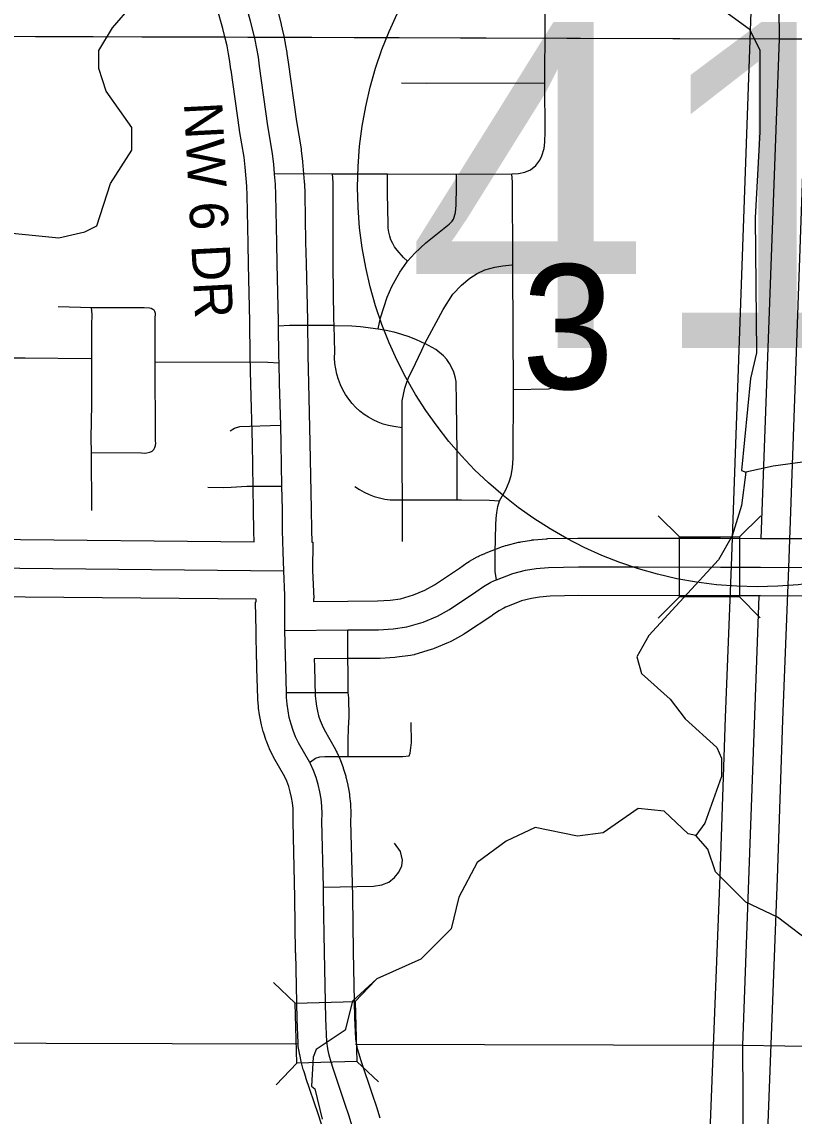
# Model space of a CAD drawing. Extents: x -1403959 to 81668, y -1400582 to 11018.
# Drawn here: x 7115.8 to 7193.8, y 8808.1 to 8918.5 of the extents above; entities that cross this region are included whole.
import ezdxf

# ---------------------------------------------------------------- set-up
doc = ezdxf.new("R2010")
doc.units = 0
for name, color, linetype in [('tdCiCityDivCarto', 7, 'Continuous'), ('tdCiCoBndryTxt', 7, 'Continuous'), ('tdCiSecText', 7, 'Continuous'), ('tdCiSectLine', 7, 'Continuous'), ('tdCiUABTitleFrame', 7, 'Continuous'), ('tdCoCityStreetMajor', 7, 'Continuous'), ('tdCoClipBndry', 7, 'Continuous'), ('tdCoDivCarto', 7, 'Continuous'), ('tdCoSectLinePart', 7, 'Continuous'), ('tdCoSectNmbr', 7, 'Continuous'), ('tdCoSurfAsphalt', 7, 'Continuous'), ('tdCoSurfBitum', 7, 'Continuous'), ('tdCoTwpNameTxt', 7, 'Continuous')]:
    doc.layers.add(name, color=color, linetype=linetype)

msp = doc.modelspace()

# ---------------------------------------------------------------- linework, layer by layer
at = {"layer": 'tdCiCityDivCarto'}
for points in [[(7168.63, 8918.23), (7168.67, 8921.05), (7168.72, 8931.56), (7168.72, 8931.99)], [(7168.61, 8912.3), (7168.63, 8918.23)], [(7165.26, 8903.11), (7165.96, 8903.15), (7166.59, 8903.29), (7167.14, 8903.54), (7167.71, 8903.96), (7168.09, 8904.49), (7168.29, 8904.94), (7168.53, 8905.68), (7168.59, 8906.32), (7168.63, 8907.38), (7168.61, 8912.18), (7168.61, 8912.3)], [(7141.33, 8903.16), (7147.18, 8903.11)], [(7147.33, 8887.84), (7147.32, 8888.5), (7147.24, 8893.9), (7147.26, 8902.24), (7147.18, 8903.11)], [(7147.18, 8903.11), (7152.56, 8903.11), (7152.74, 8903.11), (7159.7, 8903.1), (7165.26, 8903.11)], [(7151.79, 8887.49), (7152.03, 8888.61), (7152.71, 8890.68), (7153.17, 8891.75), (7153.49, 8892.38), (7153.98, 8893.22), (7154.67, 8894.21), (7154.76, 8894.31), (7155.47, 8895.11), (7156.59, 8896.17), (7158.94, 8898.05), (7159.25, 8898.35), (7159.37, 8898.55), (7159.45, 8898.75), (7159.59, 8899.22), (7159.65, 8899.95), (7159.69, 8901.82), (7159.7, 8903.1)], [(7154.76, 8894.31), (7154.35, 8894.67), (7153.69, 8895.43), (7153.45, 8895.75), (7153.25, 8896.1), (7153.08, 8896.46), (7152.95, 8896.84), (7152.86, 8897.23), (7152.8, 8897.63), (7152.79, 8898.04), (7152.72, 8901.18), (7152.74, 8903.11)], [(7165.36, 8893.95), (7165.34, 8902.3), (7165.26, 8903.11)], [(7156.49, 8886.01), (7158.33, 8889.44), (7159.32, 8890.98), (7160.19, 8891.9), (7161.03, 8892.6), (7161.79, 8893.08), (7162.56, 8893.43), (7163.57, 8893.72), (7164.38, 8893.83), (7165.28, 8893.94), (7165.36, 8893.95)], [(7163.73, 8862.17), (7163.59, 8862.99), (7163.59, 8864.94), (7163.66, 8867.71), (7163.69, 8868.34), (7163.76, 8868.96), (7163.87, 8869.58), (7164.04, 8870.14), (7164.67, 8871.24), (7165.02, 8872.04), (7165.19, 8872.7), (7165.35, 8873.48), (7165.42, 8874.44), (7165.44, 8881.38), (7165.36, 8893.43), (7165.36, 8893.95)], [(7119.5, 8889.75), (7122.87, 8889.63)], [(7122.87, 8889.63), (7128.16, 8889.63), (7128.73, 8889.62), (7128.89, 8889.57), (7129.04, 8889.48), (7129.09, 8889.43)], [(7122.9, 8884.49), (7122.91, 8887.87), (7122.93, 8888.92), (7122.87, 8889.63)], [(7129.05, 8875.21), (7129.14, 8875.32), (7129.25, 8875.51), (7129.31, 8875.72), (7129.34, 8875.94), (7129.32, 8876.16), (7129.32, 8877.63), (7129.28, 8883.02), (7129.29, 8884.15), (7129.3, 8888.71), (7129.33, 8888.88), (7129.31, 8889.05), (7129.26, 8889.22), (7129.17, 8889.36), (7129.12, 8889.41)], [(7141.74, 8887.79), (7142.85, 8887.86), (7147.23, 8887.85), (7147.33, 8887.84), (7149.13, 8887.79), (7149.99, 8887.72), (7151.79, 8887.49), (7151.79, 8887.49)], [(7154.21, 8877.49), (7153.35, 8877.62), (7152.82, 8877.73), (7152.29, 8877.88), (7151.78, 8878.07), (7151.29, 8878.3), (7150.82, 8878.56), (7150.36, 8878.86), (7149.93, 8879.19), (7149.53, 8879.55), (7149.15, 8879.95), (7148.81, 8880.39), (7148.5, 8880.85), (7148.22, 8881.34), (7147.99, 8881.85), (7147.79, 8882.37), (7147.63, 8882.9), (7147.51, 8883.45), (7147.43, 8884), (7147.39, 8884.56), (7147.4, 8885.12), (7147.33, 8887.84)], [(7151.79, 8887.49), (7152.58, 8887.36), (7153.36, 8887.18), (7154.13, 8886.96), (7154.89, 8886.7), (7155.63, 8886.4), (7156.49, 8886.01)], [(7154.21, 8877.49), (7154.21, 8877.49), (7154.21, 8878.48), (7154.22, 8880.22), (7154.33, 8880.86), (7154.48, 8881.49), (7154.68, 8882.11), (7154.92, 8882.71), (7155.21, 8883.3), (7156.2, 8885.34), (7156.49, 8886.01)], [(7159.74, 8870.24), (7159.74, 8871.7), (7159.74, 8874.96), (7159.7, 8880.08), (7159.66, 8882.16), (7159.56, 8882.64), (7159.41, 8883.1), (7159.21, 8883.55), (7158.98, 8883.99), (7158.71, 8884.39), (7158.39, 8884.77), (7157.6, 8885.39), (7156.49, 8886.01)], [(7097.25, 8884.53), (7103.35, 8884.55), (7105.56, 8884.56), (7116.18, 8884.56), (7122.81, 8884.49), (7122.9, 8884.49)], [(7122.88, 8869.15), (7122.85, 8875.01), (7122.84, 8876.47), (7122.9, 8879.85), (7122.9, 8881.89), (7122.9, 8884.49)], [(7129.29, 8884.15), (7140.66, 8884.12), (7141.77, 8884.06)], [(7136.86, 8877.19), (7137.29, 8877.47), (7137.82, 8877.62), (7141.89, 8877.78), (7141.95, 8877.78)], [(7154.23, 8870.23), (7154.21, 8873.64), (7154.21, 8877.49)], [(7122.85, 8875.01), (7127.91, 8874.98), (7128.18, 8874.96), (7128.46, 8874.98), (7128.74, 8875.04), (7129, 8875.14), (7129.05, 8875.21)], [(7129.05, 8875.21), (7129.05, 8875.21)], [(7134.6, 8871.53), (7136.23, 8871.48), (7136.96, 8871.52), (7138.52, 8871.62), (7141.99, 8871.62), (7142.08, 8871.62)], [(7149.43, 8871.57), (7149.89, 8871.27), (7150.37, 8871), (7150.87, 8870.77), (7151.39, 8870.58), (7151.92, 8870.43), (7152.45, 8870.31), (7153, 8870.25), (7153.55, 8870.22), (7154.23, 8870.23), (7155.08, 8870.24), (7159.74, 8870.24), (7160.21, 8870.24), (7163.02, 8870.2), (7164.04, 8870.14)], [(7154.23, 8866.03), (7154.25, 8868.41), (7154.23, 8870.23)], [(7148.75, 8844.33), (7148.76, 8845.98), (7148.8, 8847.2), (7148.87, 8848.35), (7148.83, 8850.27), (7148.75, 8850.79), (7148.73, 8856.2), (7148.74, 8857.12)], [(7142.53, 8850.79), (7148.75, 8850.79)], [(7153.54, 8844.33), (7154.28, 8844.35), (7154.91, 8844.4), (7155.03, 8844.67), (7155.16, 8845.74), (7155.12, 8847.76)], [(7144.88, 8843.74), (7144.96, 8843.8), (7145.47, 8844.17), (7145.9, 8844.31), (7146.41, 8844.33), (7148.67, 8844.33), (7148.75, 8844.33), (7153.42, 8844.33), (7153.54, 8844.33)]]:
    msp.add_lwpolyline(points, dxfattribs=at)
at = {"layer": 'tdCiCoBndryTxt'}
for points in [[(7139.18, 8917.5), (7138.92, 8918.54), (7138.33, 8920.6)], [(7142.08, 8871.62), (7142, 8875.93), (7141.95, 8877.78), (7141.84, 8881.96), (7141.8, 8884.06), (7141.78, 8884.74), (7141.74, 8887.79), (7141.74, 8888.27), (7141.61, 8894.03), (7141.57, 8896.16), (7141.46, 8901.02), (7141.44, 8902.07), (7141.34, 8903.09), (7141.33, 8903.16), (7141.25, 8904.08), (7141.13, 8905.18), (7140.67, 8907.97), (7139.81, 8914), (7139.7, 8914.88), (7139.55, 8915.76), (7139.38, 8916.63), (7139.18, 8917.5)], [(7142.27, 8863.08), (7142.2, 8864.98), (7142.15, 8867.15), (7142.13, 8869.26), (7142.08, 8871.62)], [(7112.28, 8863.36), (7142.24, 8863.08)], [(7163.73, 8862.17), (7165.39, 8862.82), (7166.66, 8863.13), (7167.72, 8863.31), (7168.98, 8863.42), (7171.99, 8863.48), (7178.04, 8863.47)], [(7178.04, 8863.47), (7186.33, 8863.46)], [(7186.33, 8863.46), (7187, 8863.46), (7187.01, 8863.46), (7190.37, 8863.45), (7195.7, 8863.42)], [(7142.24, 8863.08), (7142.27, 8863.08)], [(7142.38, 8857.06), (7142.38, 8857.06), (7142.36, 8858.44), (7142.37, 8860.58), (7142.27, 8863.08), (7142.27, 8863.08)], [(7148.74, 8857.12), (7151.82, 8857.13), (7153.29, 8857.23), (7154.67, 8857.42), (7156.33, 8857.91), (7157.77, 8858.51), (7158.98, 8859.19), (7161.64, 8860.96), (7162.41, 8861.51), (7163.17, 8861.92), (7163.47, 8862.06), (7163.7, 8862.16)], [(7163.7, 8862.16), (7163.73, 8862.17)], [(7142.38, 8857.06), (7148.74, 8857.12)], [(7144.88, 8843.75), (7143.75, 8845.72), (7143.46, 8846.34), (7143.21, 8846.97), (7143, 8847.62), (7142.82, 8848.28), (7142.69, 8848.95), (7142.6, 8849.62), (7142.54, 8850.3), (7142.53, 8850.79), (7142.46, 8853.31), (7142.38, 8857.06)], [(7146.72, 8814.84), (7146.71, 8814.88), (7146.6, 8815.56), (7146.51, 8817.91), (7146.37, 8824.59), (7146.28, 8830.18), (7146.26, 8831.16), (7146.11, 8837.83), (7146.12, 8838.57), (7146.1, 8839.32), (7146.02, 8840.06), (7145.9, 8840.79), (7145.73, 8841.51), (7145.52, 8842.23), (7145.26, 8842.93), (7144.96, 8843.61), (7144.88, 8843.74), (7144.88, 8843.75)], [(7151.66, 8784.45), (7151.45, 8789.53), (7151.24, 8793.43), (7151.12, 8794.92), (7150.89, 8796.96), (7149.93, 8803.66), (7149.72, 8804.8), (7149.47, 8805.92), (7149.17, 8807.04), (7148.84, 8808.15), (7148.46, 8809.24), (7147.24, 8812.86), (7147.03, 8813.52), (7146.85, 8814.2), (7146.72, 8814.84)]]:
    msp.add_lwpolyline(points, dxfattribs=at)
at = {"layer": 'tdCiSecText'}
for points in [[(7180.05, 8868.63), (7182.19, 8866.49), (7188.24, 8866.49)], [(7190.38, 8868.62), (7188.24, 8866.49), (7188.23, 8860.44)], [(7180.04, 8858.3), (7182.18, 8860.44), (7182.19, 8866.49)], [(7190.32, 8858.34), (7188.23, 8860.44), (7182.18, 8860.44)], [(7141.22, 8821.54), (7143.41, 8819.46), (7149.46, 8819.63)], [(7151.5, 8821.79), (7149.46, 8819.63), (7149.63, 8813.58)], [(7141.5, 8811.22), (7143.58, 8813.42), (7143.41, 8819.46)], [(7151.83, 8811.51), (7149.63, 8813.58), (7143.58, 8813.42)]]:
    msp.add_lwpolyline(points, dxfattribs=at)
at = {"layer": 'tdCiSectLine'}
for points in [[(7139.28, 8866.01), (7139.25, 8867.09), (7139.25, 8867.11), (7139.22, 8869.22), (7139.1, 8875.87), (7138.94, 8881.88), (7138.94, 8881.9), (7138.88, 8884.68), (7138.88, 8884.71), (7138.84, 8888.22), (7138.71, 8893.97), (7138.71, 8893.97), (7138.66, 8896.1), (7138.56, 8900.95), (7138.54, 8901.89), (7138.36, 8903.79), (7138.26, 8904.8), (7137.81, 8907.5), (7137.8, 8907.56), (7136.94, 8913.58), (7136.93, 8913.62), (7136.82, 8914.45), (7136.69, 8915.24), (7136.54, 8916.03), (7136.36, 8916.82), (7136.12, 8917.79), (7135.54, 8919.8)], [(7141.73, 8919.25), (7141.99, 8918.21), (7142.01, 8918.15), (7142.21, 8917.28), (7142.22, 8917.2), (7142.23, 8917.19), (7142.4, 8916.32), (7142.41, 8916.23), (7142.56, 8915.35), (7142.57, 8915.26), (7142.69, 8914.39), (7143.54, 8908.41), (7144, 8905.66), (7144.01, 8905.56), (7144.02, 8905.48), (7144.14, 8904.38), (7144.14, 8904.35), (7144.33, 8902.33), (7144.33, 8902.26), (7144.34, 8902.14), (7144.37, 8901.1), (7144.37, 8901.08), (7144.47, 8896.22), (7144.47, 8896.22), (7144.51, 8894.09), (7144.64, 8888.33), (7144.64, 8888.3), (7144.68, 8884.79), (7144.74, 8882.02), (7144.9, 8876.01), (7144.9, 8875.99), (7145.03, 8869.32), (7145.03, 8869.3), (7145.06, 8867.2), (7145.08, 8865.95), (7145.2, 8865.95), (7145.17, 8863.12), (7145.29, 8860.29), (7145.27, 8860.29), (7145.27, 8859.99), (7148.71, 8860.02), (7148.73, 8860.02), (7151.72, 8860.04), (7153, 8860.12), (7154.05, 8860.26), (7155.36, 8860.65), (7156.5, 8861.12), (7157.46, 8861.66), (7159.99, 8863.35), (7160.73, 8863.88), (7160.8, 8863.92), (7160.96, 8864.02), (7161.01, 8864.05), (7161.77, 8864.47), (7161.88, 8864.53), (7161.99, 8864.58), (7162.29, 8864.71), (7162.31, 8864.72), (7162.56, 8864.83), (7162.62, 8864.85), (7162.67, 8864.88), (7164.33, 8865.52), (7164.45, 8865.57), (7164.63, 8865.62), (7164.69, 8865.64), (7165.96, 8865.95), (7166.09, 8865.98), (7166.17, 8865.99), (7167.24, 8866.17), (7167.34, 8866.19), (7167.48, 8866.2), (7168.73, 8866.31), (7168.79, 8866.31), (7168.92, 8866.32), (7171.93, 8866.38), (7171.99, 8866.38), (7171.99, 8866.38), (7186.34, 8866.36), (7186.34, 8866.36), (7190.37, 8866.35), (7190.38, 8866.35), (7195.69, 8866.32)], [(7112.31, 8866.26), (7139.28, 8866.01)], [(7146.08, 8807.25), (7145.72, 8808.3), (7145.72, 8808.31), (7145.72, 8808.31), (7144.49, 8811.93), (7144.48, 8811.98), (7144.27, 8812.64), (7144.23, 8812.77), (7144.23, 8812.78), (7144.05, 8813.45), (7144.01, 8813.59), (7143.87, 8814.27), (7143.86, 8814.31), (7143.84, 8814.41), (7143.73, 8815.1), (7143.72, 8815.18), (7143.7, 8815.37), (7143.7, 8815.46), (7143.61, 8817.8), (7143.61, 8817.84), (7143.47, 8824.53), (7143.46, 8824.54), (7143.38, 8830.13), (7143.21, 8837.76), (7143.21, 8837.83), (7143.21, 8837.9), (7143.22, 8838.55), (7143.2, 8839.11), (7143.14, 8839.67), (7143.05, 8840.22), (7142.92, 8840.77), (7142.76, 8841.31), (7142.57, 8841.84), (7142.36, 8842.3), (7141.23, 8844.28), (7141.15, 8844.44), (7141.12, 8844.49), (7140.83, 8845.11), (7140.78, 8845.23), (7140.76, 8845.27), (7140.51, 8845.9), (7140.46, 8846.04), (7140.45, 8846.07), (7140.24, 8846.71), (7140.19, 8846.87), (7140.19, 8846.88), (7140.02, 8847.54), (7139.98, 8847.71), (7139.84, 8848.38), (7139.84, 8848.38), (7139.81, 8848.55), (7139.72, 8849.23), (7139.72, 8849.25), (7139.7, 8849.4), (7139.65, 8850.08), (7139.65, 8850.11), (7139.64, 8850.22), (7139.56, 8853.23), (7139.56, 8853.25), (7139.54, 8854.11), (7139.53, 8854.11), (7139.53, 8854.13), (7139.51, 8854.13), (7139.48, 8857.01), (7139.42, 8859.9), (7139.45, 8859.9), (7139.45, 8859.93), (7139.46, 8859.93), (7139.47, 8860.2), (7112.26, 8860.46)], [(7195.68, 8860.52), (7190.35, 8860.55), (7186.33, 8860.56), (7172.02, 8860.58), (7169.13, 8860.52), (7168.08, 8860.43), (7167.25, 8860.29), (7166.26, 8860.05), (7164.84, 8859.49), (7164.64, 8859.4), (7164.46, 8859.32), (7163.95, 8859.05), (7163.31, 8858.59), (7163.25, 8858.55), (7163.25, 8858.55), (7160.59, 8856.77), (7160.43, 8856.67), (7160.4, 8856.66), (7159.19, 8855.98), (7159.05, 8855.9), (7158.88, 8855.83), (7157.44, 8855.23), (7157.44, 8855.23), (7157.26, 8855.16), (7157.15, 8855.13), (7155.49, 8854.63), (7155.42, 8854.61), (7155.23, 8854.57), (7155.06, 8854.54), (7153.68, 8854.35), (7153.67, 8854.35), (7153.48, 8854.33), (7153.47, 8854.33), (7152, 8854.24), (7151.83, 8854.23), (7148.76, 8854.22), (7145.34, 8854.19), (7145.36, 8853.38), (7145.44, 8850.46), (7145.48, 8849.94), (7145.55, 8849.43), (7145.65, 8848.93), (7145.78, 8848.44), (7145.94, 8847.96), (7146.13, 8847.49), (7146.33, 8847.06), (7147.48, 8845.05), (7147.56, 8844.89), (7147.61, 8844.78), (7147.91, 8844.1), (7147.94, 8844.04), (7147.98, 8843.93), (7148.24, 8843.23), (7148.26, 8843.16), (7148.3, 8843.06), (7148.51, 8842.35), (7148.53, 8842.27), (7148.56, 8842.17), (7148.72, 8841.45), (7148.74, 8841.36), (7148.76, 8841.27), (7148.88, 8840.53), (7148.9, 8840.43), (7148.91, 8840.35), (7148.98, 8839.61), (7148.99, 8839.51), (7149, 8839.43), (7149.02, 8838.69), (7149.03, 8838.57), (7149.03, 8838.5), (7149.01, 8837.83), (7149.18, 8830.25), (7149.18, 8830.23), (7149.27, 8824.64), (7149.41, 8817.99), (7149.49, 8815.85), (7149.56, 8815.41), (7149.68, 8814.87), (7149.82, 8814.34), (7150, 8813.77), (7151.21, 8810.17), (7151.58, 8809.09), (7151.59, 8809.08), (7151.62, 8808.99), (7151.95, 8807.88)]]:
    msp.add_lwpolyline(points, dxfattribs=at)
at = {"layer": 'tdCiUABTitleFrame'}
for points in [[(7154.14, 8912.29), (7156.7, 8912.28), (7168.61, 8912.3)], [(7165.44, 8881.38), (7168.98, 8881.42), (7169.47, 8881.57), (7170.08, 8881.96), (7170.67, 8882.57), (7170.79, 8882.68)], [(7146.26, 8831.16), (7151.31, 8831.26), (7152.16, 8831.38), (7152.86, 8831.68), (7153.43, 8832.13), (7153.88, 8832.68), (7154.18, 8833.3), (7154.25, 8833.88), (7154.03, 8834.75), (7153.43, 8835.6)]]:
    msp.add_lwpolyline(points, dxfattribs=at)
at = {"layer": 'tdCoCityStreetMajor'}
for points in [[(7191.97, 8941.99), (7192.24, 8916.75)], [(7096.45, 8917.05), (7136.3, 8916.93)], [(7142.18, 8916.91), (7192.24, 8916.75)], [(7192.24, 8916.75), (7190.41, 8866.32)], [(7192.24, 8916.75), (7209.94, 8916.77)], [(7190.2, 8860.53), (7188.56, 8815.23)], [(7092.82, 8815.49), (7143.7, 8815.35)], [(7149.5, 8815.33), (7188.56, 8815.23)], [(7188.56, 8815.23), (7188.67, 8793.79)], [(7188.56, 8815.23), (7286.79, 8813.67)]]:
    msp.add_lwpolyline(points, dxfattribs=at)
at = {"layer": 'tdCoClipBndry'}
msp.add_lwpolyline([(6862.33, 8918.12), (6892.06, 8918.18), (6899.47, 8918.21), (6996.25, 8917.31), (7001.55, 8917.3), (7117.2, 8916.99), (7192.24, 8916.75), (7201.65, 8916.76), (7287.2, 8916.86), (7384.13, 8916.68)], dxfattribs=at)
at = {"layer": 'tdCoDivCarto'}
for points in [[(7185.03, 8799.64), (7186.28, 8832.28), (7186.82, 8848.28), (7187.43, 8863.54), (7189.33, 8916.62), (7189.53, 8922.33), (7189.26, 8927.39), (7188.3, 8933.64), (7182.36, 8965.41), (7181.17, 8972.43), (7180.23, 8980.62), (7179.84, 8986.43), (7179.72, 8996.57), (7179.9, 9012.49), (7162.69, 9013.07), (7140.77, 9014.01), (7129.82, 9014.14), (7107.34, 9013.35), (7096.11, 9013), (7082.35, 9011.9), (7070.34, 9010.23), (7046.09, 9005.67)], [(7190.83, 8799.41), (7192.08, 8832.08), (7192.62, 8848), (7193.23, 8863.36), (7195.12, 8916.36), (7195.33, 8922.37), (7195.04, 8927.97), (7194.01, 8934.68), (7188.07, 8966.42), (7186.9, 8973.3), (7186.01, 8981.13), (7185.64, 8986.67), (7185.52, 8996.56), (7185.7, 9012.3), (7202.97, 9011.46), (7227.66, 9011.07), (7278.26, 9010.67), (7284.83, 9010.63), (7284.56, 8988.93), (7284.46, 8960.03)]]:
    msp.add_lwpolyline(points, dxfattribs=at)
at = {"layer": 'tdCoSurfAsphalt'}
msp.add_circle((7190.04, 8901.79), 40.33, dxfattribs=at)
at = {"layer": 'tdCoSurfBitum'}
for points in [[(7183.57, 8921.88), (7189.22, 8917.76), (7190.29, 8915.62), (7190.28, 8907.37), (7189.82, 8898.67), (7189.97, 8885.08), (7189.35, 8882.49), (7188.43, 8873.18), (7188.89, 8873.02)], [(7113.48, 8897.28), (7119.58, 8896.66), (7122.18, 8897.26), (7123.4, 8897.87), (7124.79, 8902.14), (7126.93, 8905.5), (7126.94, 8907.79), (7124.35, 8911.46), (7123.59, 8913.75), (7123.59, 8915.58), (7124.97, 8917.87), (7126.96, 8920.15)], [(7196.07, 8874.24), (7191.64, 8873.63), (7188.89, 8873.02)], [(7188.89, 8873.02), (7188.43, 8869.66), (7187.51, 8866.61), (7186.14, 8864.17), (7179.11, 8856.54), (7177.89, 8854.4), (7178.34, 8852.72), (7181.24, 8850.13), (7182.77, 8848.14), (7185.97, 8845.24), (7186.43, 8844.17), (7186.43, 8842.34), (7184.75, 8837.61), (7183.83, 8836.39)], [(7183.83, 8836.39), (7183.07, 8836.54), (7180.63, 8838.83), (7178.02, 8839.11), (7174.5, 8836.64), (7171.9, 8836.31), (7167.61, 8837.19), (7164.7, 8835.79), (7161.76, 8833.66), (7159.92, 8830.16), (7159.15, 8826.95), (7156.09, 8823.9), (7151.66, 8821.93), (7149.21, 8819.65), (7148.44, 8816.75), (7145.54, 8814.77), (7145.23, 8814), (7145.07, 8811.1), (7145.38, 8810.8), (7146.13, 8807.74)], [(7195.89, 8825.23), (7192.07, 8828.13), (7188.87, 8829.66), (7185.82, 8832.72), (7185.05, 8835.01), (7183.83, 8836.39)]]:
    msp.add_lwpolyline(points, dxfattribs=at)
at = {"layer": 'tdCoTwpNameTxt'}
msp.add_lwpolyline([(7117.2, 8916.99), (7136.3, 8916.93), (7171.49, 8916.82), (7192.24, 8916.75), (7201.65, 8916.76)], dxfattribs=at)

# ---------------------------------------------------------------- texts
at = {"layer": 'tdCoSectLinePart'}
msp.add_text('3', height=12.57, rotation=359.9951, dxfattribs=at).set_placement((7166.25, 8881.42))
at = {"layer": 'tdCoSectNmbr'}
msp.add_text('NW 6 DR', height=3.869, rotation=273, dxfattribs=at).set_placement((7132.18, 8910.27))
at = {"layer": 'tdCoSurfAsphalt'}
msp.add_text('415', height=32.887, dxfattribs=at).set_placement((7154.62, 8885.56))

doc.saveas('drawing.dxf')
